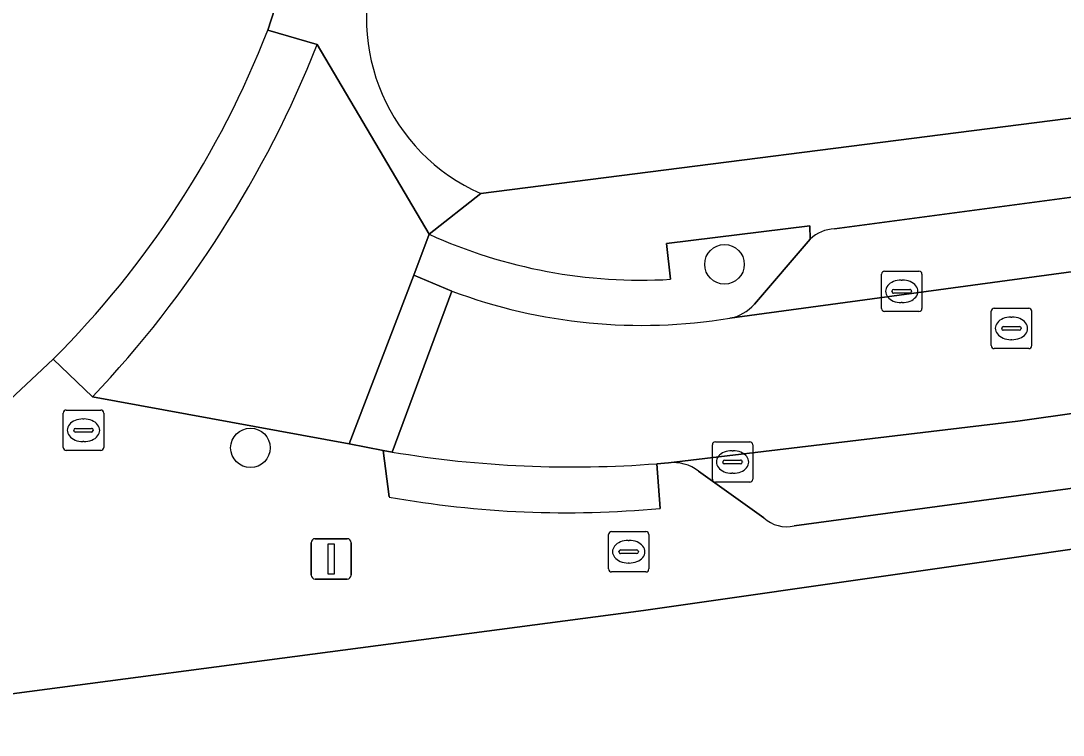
# Model space of a CAD drawing. Extents: x 163008 to 163854, y 382777 to 383982.
# Drawn here: x 163127.03 to 163152.84, y 383764.51 to 383782.19 of the extents above; entities that cross this region are included whole.
import ezdxf

# ---------------------------------------------------------------- set-up
doc = ezdxf.new("R2010")
doc.units = 0
for name, color, linetype in [('IMGEO_Boom', 7, 'Continuous'), ('IMGEO_Brandkraan', 7, 'Continuous'), ('IMGEO_Erf', 7, 'Continuous'), ('IMGEO_Kolk', 7, 'Continuous'), ('IMGEO_Lichtmast', 7, 'Continuous'), ('IMGEO_Parkeervlak_open', 7, 'Continuous'), ('IMGEO_Rijbaan_lokaal_gesloten', 7, 'Continuous'), ('IMGEO_Rijbaan_lokaal_open', 7, 'Continuous'), ('IMGEO_Rioolput', 7, 'Continuous'), ('IMGEO_Terreindeel_zand', 7, 'Continuous'), ('IMGEO_Voetpad_open', 7, 'Continuous')]:
    doc.layers.add(name, color=color, linetype=linetype)

msp = doc.modelspace()

# ---------------------------------------------------------------- linework, layer by layer
at = {"layer": 'IMGEO_Boom'}
for centre in [(163144.452, 383776.163), (163132.711, 383771.618)]:
    msp.add_circle(centre, 0.489, dxfattribs=at)
at = {"layer": 'IMGEO_Brandkraan'}
for p, q in [((163141.579, 383768.621), (163141.579, 383769.473)), ((163141.654, 383769.547), (163142.506, 383769.547)), ((163142.58, 383769.473), (163142.58, 383768.621)), ((163142.067, 383769.327), (163142.092, 383769.327)), ((163141.838, 383769.041), (163141.838, 383769.053)), ((163142.276, 383769.004), (163141.878, 383769.004)), ((163141.881, 383769.09), (163142.279, 383769.09)), ((163142.322, 383769.053), (163142.322, 383769.041)), ((163142.09, 383768.767), (163142.065, 383768.767)), ((163142.506, 383768.547), (163141.654, 383768.547))]:
    msp.add_line(p, q, dxfattribs=at)
for points in [[(163141.579, 383768.621), (163141.579, 383769.473)], [(163141.654, 383769.547), (163142.506, 383769.547)], [(163142.58, 383769.473), (163142.58, 383768.621)], [(163142.506, 383768.547), (163141.654, 383768.547)]]:
    msp.add_lwpolyline(points, dxfattribs=at)
for centre, radius, start, end in [((163141.656, 383769.471), 0.0765, 91.552, 178.448), ((163141.656, 383769.471), 0.0765, 91.552, 178.448), ((163142.504, 383769.471), 0.0765, 1.552, 88.448), ((163142.504, 383769.471), 0.0765, 1.552, 88.448), ((163141.878, 383769.05), 0.0403, 85.8775, 175.7526), ((163141.875, 383769.04), 0.0366, 178.938, 274.7102), ((163142.279, 383769.047), 0.043, 264.8664, 352.4533), ((163142.283, 383769.052), 0.0386, 1.7309, 96.639), ((163141.656, 383768.623), 0.0765, 181.552, 268.448), ((163141.656, 383768.623), 0.0765, 181.552, 268.448), ((163142.504, 383768.623), 0.0765, 271.552, 358.448), ((163142.504, 383768.623), 0.0765, 271.552, 358.448)]:
    msp.add_arc(centre, radius, start, end, dxfattribs=at)
for centre, major_axis, ratio, start_param, end_param in [((163142.066, 383769.047), (-0.387, 0.002), 0.722429, 4.712389, 7.853982), ((163142.091, 383769.047), (-0.39, 0.002), 0.717154, 1.570796, 4.712389)]:
    msp.add_ellipse(centre, major_axis=major_axis, ratio=ratio, start_param=start_param, end_param=end_param, dxfattribs=at)
at = {"layer": 'IMGEO_Erf'}
msp.add_lwpolyline([(163224.77, 383782.549), (163205.449, 383778.073), (163175.747, 383772.352), (163142.448, 383767.592), (163119.034, 383764.505)], dxfattribs=at)
at = {"layer": 'IMGEO_Kolk'}
for p, q in [((163148.341, 383775.068), (163148.341, 383775.92)), ((163148.416, 383775.994), (163149.268, 383775.994)), ((163149.342, 383775.92), (163149.342, 383775.068)), ((163148.829, 383775.774), (163148.854, 383775.774)), ((163148.6, 383775.488), (163148.6, 383775.5)), ((163149.038, 383775.451), (163148.64, 383775.451)), ((163148.643, 383775.537), (163149.041, 383775.537)), ((163149.084, 383775.5), (163149.084, 383775.488)), ((163148.852, 383775.214), (163148.827, 383775.214)), ((163149.268, 383774.994), (163148.416, 383774.994)), ((163144.226, 383771.769), (163145.078, 383771.769)), ((163144.151, 383770.843), (163144.151, 383771.695)), ((163144.639, 383771.549), (163144.664, 383771.549)), ((163145.152, 383771.695), (163145.152, 383770.843)), ((163144.41, 383771.263), (163144.41, 383771.275)), ((163144.453, 383771.312), (163144.851, 383771.312)), ((163144.894, 383771.275), (163144.894, 383771.263)), ((163144.848, 383771.226), (163144.45, 383771.226)), ((163144.662, 383770.989), (163144.637, 383770.989)), ((163145.078, 383770.769), (163144.226, 383770.769))]:
    msp.add_line(p, q, dxfattribs=at)
for points in [[(163148.341, 383775.068), (163148.341, 383775.92)], [(163148.416, 383775.994), (163149.268, 383775.994)], [(163149.342, 383775.92), (163149.342, 383775.068)], [(163149.268, 383774.994), (163148.416, 383774.994)], [(163144.226, 383771.769), (163145.078, 383771.769)], [(163144.151, 383770.843), (163144.151, 383771.695)], [(163145.152, 383771.695), (163145.152, 383770.843)], [(163145.078, 383770.769), (163144.226, 383770.769)]]:
    msp.add_lwpolyline(points, dxfattribs=at)
for centre, radius, start, end in [((163148.418, 383775.918), 0.0765, 91.552, 178.448), ((163148.418, 383775.918), 0.0765, 91.552, 178.448), ((163149.266, 383775.918), 0.0765, 1.552, 88.448), ((163149.266, 383775.918), 0.0765, 1.552, 88.448), ((163148.64, 383775.497), 0.0403, 85.8775, 175.7526), ((163148.637, 383775.487), 0.0366, 178.938, 274.7102), ((163149.041, 383775.494), 0.043, 264.8664, 352.4533), ((163149.045, 383775.499), 0.0386, 1.7309, 96.639), ((163148.418, 383775.07), 0.0765, 181.552, 268.448), ((163148.418, 383775.07), 0.0765, 181.552, 268.448), ((163149.266, 383775.07), 0.0765, 271.552, 358.448), ((163149.266, 383775.07), 0.0765, 271.552, 358.448), ((163144.228, 383771.693), 0.0765, 91.552, 178.448), ((163144.228, 383771.693), 0.0765, 91.552, 178.448), ((163145.076, 383771.693), 0.0765, 1.552, 88.448), ((163145.076, 383771.693), 0.0765, 1.552, 88.448), ((163144.45, 383771.272), 0.0403, 85.8775, 175.7526), ((163144.447, 383771.262), 0.0366, 178.938, 274.7102), ((163144.851, 383771.269), 0.043, 264.8664, 352.4533), ((163144.855, 383771.274), 0.0386, 1.7309, 96.639), ((163144.228, 383770.845), 0.0765, 181.552, 268.448), ((163144.228, 383770.845), 0.0765, 181.552, 268.448), ((163145.076, 383770.845), 0.0765, 271.552, 358.448), ((163145.076, 383770.845), 0.0765, 271.552, 358.448)]:
    msp.add_arc(centre, radius, start, end, dxfattribs=at)
for centre, major_axis, ratio, start_param, end_param in [((163148.828, 383775.494), (-0.387, 0.002), 0.722429, 4.712389, 7.853982), ((163148.853, 383775.494), (-0.39, 0.002), 0.717154, 1.570796, 4.712389), ((163144.638, 383771.269), (-0.387, 0.002), 0.722429, 4.712389, 7.853982), ((163144.663, 383771.269), (-0.39, 0.002), 0.717154, 1.570796, 4.712389)]:
    msp.add_ellipse(centre, major_axis=major_axis, ratio=ratio, start_param=start_param, end_param=end_param, dxfattribs=at)
at = {"layer": 'IMGEO_Lichtmast'}
for p, q in [((163134.217, 383768.47), (163134.217, 383769.27)), ((163134.217, 383769.27), (163134.217, 383768.47)), ((163134.317, 383769.37), (163135.107, 383769.37)), ((163135.107, 383769.37), (163134.317, 383769.37)), ((163135.207, 383769.27), (163135.207, 383768.47)), ((163135.207, 383768.47), (163135.207, 383769.27)), ((163135.107, 383768.37), (163134.317, 383768.37)), ((163134.317, 383768.37), (163135.107, 383768.37))]:
    msp.add_line(p, q, dxfattribs=at)
msp.add_lwpolyline([(163134.637, 383769.245), (163134.787, 383769.245), (163134.787, 383768.495), (163134.637, 383768.495), (163134.637, 383769.245)], dxfattribs=at)
for centre, start, end in [((163134.317, 383769.27), 90, 180), ((163134.317, 383769.27), 90, 180), ((163135.107, 383769.27), 0, 90), ((163135.107, 383769.27), 360, 90), ((163134.317, 383768.47), 180, 270), ((163134.317, 383768.47), 180, 270), ((163135.107, 383768.47), 270, 0), ((163135.107, 383768.47), 270, 0)]:
    msp.add_arc(centre, 0.1, start, end, dxfattribs=at)
at = {"layer": 'IMGEO_Parkeervlak_open'}
for points in [[(163166.018, 383779.71), (163156.09, 383778.229), (163147.178, 383777.038)], [(163144.581, 383774.828), (163160.452, 383776.987), (163168.382, 383778.185), (163168.782, 383778.246)], [(163146.573, 383776.789), (163145.192, 383775.177)], [(163163.042, 383773.891), (163151.716, 383772.283), (163143.063, 383771.251)], [(163146.177, 383769.692), (163161.134, 383771.71)], [(163143.811, 383771.043), (163145.428, 383769.888)]]:
    msp.add_lwpolyline(points, dxfattribs=at)
for centre, radius, start, end in [((163147.21, 383776.102), 0.937, 91.9353, 132.8059), ((163144.392, 383775.869), 1.058, 280.3093, 319.1603), ((163143.169, 383770.185), 1.071, 53.2169, 95.7033), ((163145.979, 383770.464), 0.797, 226.285, 284.3861)]:
    msp.add_arc(centre, radius, start, end, dxfattribs=at)
at = {"layer": 'IMGEO_Rijbaan_lokaal_gesloten'}
for points in [[(163133.142, 383781.963), (163134.009, 383784.656), (163134.705, 383787.199), (163140.456, 383807.668), (163146.333, 383828.404), (163148.967, 383836.844), (163154.646, 383851.944), (163162.118, 383868.591), (163167.391, 383880.325)], [(163117.608, 383766.884), (163118.406, 383767.583), (163122.591, 383770.095), (163126.624, 383772.688), (163127.825, 383773.811)]]:
    msp.add_lwpolyline(points, dxfattribs=at)
msp.add_arc((163111.043, 383790.567), 23.715, 315.045, 338.7276, dxfattribs=at)
at = {"layer": 'IMGEO_Rijbaan_lokaal_open'}
for points in [[(163128.804, 383772.885), (163135.156, 383771.715), (163136.755, 383775.898), (163137.139, 383776.91), (163134.363, 383781.603)], [(163142.777, 383771.227), (163143.063, 383771.251), (163151.716, 383772.283), (163163.042, 383773.891), (163163.44, 383773.948), (163168.936, 383774.807), (163168.382, 383778.185), (163160.452, 383776.987), (163144.581, 383774.828)], [(163137.701, 383775.502), (163136.223, 383771.515)]]:
    msp.add_lwpolyline(points, dxfattribs=at)
msp.add_lwpolyline([(163136.003, 383771.552), (163136.223, 383771.515), (163137.701, 383775.502), (163136.755, 383775.898), (163135.156, 383771.715)], close=True, dxfattribs=at)
for centre, radius, start, end in [((163108.928, 383791.69), 27.363, 316.5859, 338.3672), ((163142.407, 383788.089), 13.438, 249.4996, 279.3101), ((163140.675, 383798.117), 26.972, 260.4985, 274.4692)]:
    msp.add_arc(centre, radius, start, end, dxfattribs=at)
at = {"layer": 'IMGEO_Rioolput'}
for p, q in [((163151.058, 383774.151), (163151.058, 383775.003)), ((163151.133, 383775.077), (163151.985, 383775.077)), ((163151.546, 383774.857), (163151.571, 383774.857)), ((163152.059, 383775.003), (163152.059, 383774.151)), ((163151.36, 383774.62), (163151.758, 383774.62)), ((163151.317, 383774.571), (163151.317, 383774.583)), ((163151.755, 383774.534), (163151.357, 383774.534)), ((163151.801, 383774.583), (163151.801, 383774.571)), ((163151.985, 383774.077), (163151.133, 383774.077)), ((163151.569, 383774.297), (163151.544, 383774.297)), ((163128.152, 383772.554), (163129.004, 383772.554)), ((163128.077, 383771.628), (163128.077, 383772.48)), ((163128.565, 383772.334), (163128.59, 383772.334)), ((163129.078, 383772.48), (163129.078, 383771.628)), ((163128.336, 383772.048), (163128.336, 383772.06)), ((163128.774, 383772.011), (163128.376, 383772.011)), ((163128.379, 383772.097), (163128.777, 383772.097)), ((163128.82, 383772.06), (163128.82, 383772.048)), ((163128.588, 383771.774), (163128.563, 383771.774)), ((163129.004, 383771.554), (163128.152, 383771.554))]:
    msp.add_line(p, q, dxfattribs=at)
for points in [[(163151.058, 383774.151), (163151.058, 383775.003)], [(163151.133, 383775.077), (163151.985, 383775.077)], [(163152.059, 383775.003), (163152.059, 383774.151)], [(163151.985, 383774.077), (163151.133, 383774.077)], [(163128.152, 383772.554), (163129.004, 383772.554)], [(163128.077, 383771.628), (163128.077, 383772.48)], [(163129.078, 383772.48), (163129.078, 383771.628)], [(163129.004, 383771.554), (163128.152, 383771.554)]]:
    msp.add_lwpolyline(points, dxfattribs=at)
for centre, radius, start, end in [((163151.135, 383775.001), 0.0765, 91.552, 178.448), ((163151.135, 383775.001), 0.0765, 91.552, 178.448), ((163151.983, 383775.001), 0.0765, 1.552, 88.448), ((163151.983, 383775.001), 0.0765, 1.552, 88.448), ((163151.357, 383774.58), 0.0403, 85.8775, 175.7526), ((163151.762, 383774.582), 0.0386, 1.7309, 96.639), ((163151.354, 383774.57), 0.0366, 178.938, 274.7102), ((163151.758, 383774.577), 0.043, 264.8664, 352.4533), ((163151.135, 383774.153), 0.0765, 181.552, 268.448), ((163151.135, 383774.153), 0.0765, 181.552, 268.448), ((163151.983, 383774.153), 0.0765, 271.552, 358.448), ((163151.983, 383774.153), 0.0765, 271.552, 358.448), ((163128.154, 383772.478), 0.0765, 91.552, 178.448), ((163128.154, 383772.478), 0.0765, 91.552, 178.448), ((163129.002, 383772.478), 0.0765, 1.552, 88.448), ((163129.002, 383772.478), 0.0765, 1.552, 88.448), ((163128.376, 383772.057), 0.0403, 85.8775, 175.7526), ((163128.373, 383772.047), 0.0366, 178.938, 274.7102), ((163128.777, 383772.054), 0.043, 264.8664, 352.4533), ((163128.781, 383772.059), 0.0386, 1.7309, 96.639), ((163128.154, 383771.63), 0.0765, 181.552, 268.448), ((163128.154, 383771.63), 0.0765, 181.552, 268.448), ((163129.002, 383771.63), 0.0765, 271.552, 358.448), ((163129.002, 383771.63), 0.0765, 271.552, 358.448)]:
    msp.add_arc(centre, radius, start, end, dxfattribs=at)
for centre, major_axis, ratio, start_param, end_param in [((163151.545, 383774.577), (-0.387, 0.002), 0.722429, 4.712389, 7.853982), ((163151.57, 383774.577), (-0.39, 0.002), 0.717154, 1.570796, 4.712389), ((163128.564, 383772.054), (-0.387, 0.002), 0.722429, 4.712389, 7.853982), ((163128.589, 383772.054), (-0.39, 0.002), 0.717154, 1.570796, 4.712389)]:
    msp.add_ellipse(centre, major_axis=major_axis, ratio=ratio, start_param=start_param, end_param=end_param, dxfattribs=at)
at = {"layer": 'IMGEO_Terreindeel_zand'}
msp.add_lwpolyline([(163138.415, 383777.914), (163153.288, 383779.812), (163168.413, 383782.104), (163185.721, 383785.063), (163199.832, 383787.879), (163215.661, 383791.514)], dxfattribs=at)
msp.add_arc((163140.338, 383782.259), 4.751, 160.5188, 246.1231, dxfattribs=at)
at = {"layer": 'IMGEO_Voetpad_open'}
for points in [[(163313.077, 383823.136), (163307.41, 383820.781), (163311.763, 383852.932), (163309.58, 383853.577), (163307.88, 383841.027), (163307.678, 383841.033), (163304.716, 383819.66), (163285.941, 383812.346), (163278.241, 383809.565), (163274.697, 383808.286), (163273.465, 383807.841), (163257.671, 383802.78), (163243.046, 383798.554), (163241.06, 383797.98), (163237, 383796.921), (163225.435, 383793.906), (163215.661, 383791.514), (163199.832, 383787.879), (163185.721, 383785.063), (163168.413, 383782.104), (163153.288, 383779.812), (163138.415, 383777.914), (163137.139, 383776.91)], [(163140.456, 383807.668), (163134.705, 383787.199), (163134.009, 383784.656), (163133.142, 383781.963), (163134.363, 383781.603), (163137.139, 383776.91), (163138.415, 383777.914)], [(163134.363, 383781.603), (163133.142, 383781.963)], [(163147.178, 383777.038), (163156.09, 383778.229), (163166.018, 383779.71)], [(163137.139, 383776.91), (163136.755, 383775.898), (163137.701, 383775.502)], [(163145.192, 383775.177), (163146.573, 383776.789), (163146.565, 383777.119), (163143.019, 383776.677), (163143.115, 383775.793)], [(163143.115, 383775.793), (163143.019, 383776.677), (163146.565, 383777.119), (163146.573, 383776.789)], [(163181.858, 383775.328), (163181.206, 383775.768), (163175.316, 383774.73), (163175.476, 383773.775), (163166.426, 383772.493), (163166.107, 383772.488), (163166.158, 383772.296), (163161.352, 383771.6), (163161.343, 383771.771), (163161.134, 383771.71), (163146.177, 383769.692)], [(163136.148, 383770.402), (163136.003, 383771.552), (163135.156, 383771.715), (163128.804, 383772.885), (163127.825, 383773.811), (163126.624, 383772.688), (163122.591, 383770.095), (163118.406, 383767.583), (163117.608, 383766.884)], [(163127.825, 383773.811), (163128.804, 383772.885)], [(163119.034, 383764.505), (163142.448, 383767.592), (163175.747, 383772.352)], [(163136.223, 383771.515), (163136.003, 383771.552), (163136.148, 383770.402)], [(163143.063, 383771.251), (163142.777, 383771.227), (163142.855, 383770.121)], [(163142.855, 383770.121), (163142.777, 383771.227)], [(163145.428, 383769.888), (163143.811, 383771.043)]]:
    msp.add_lwpolyline(points, dxfattribs=at)
for centre, radius, start, end in [((163140.338, 383782.259), 4.751, 160.5188, 246.1231), ((163111.043, 383790.567), 23.715, 315.045, 338.7276), ((163108.928, 383791.69), 27.363, 316.5859, 338.3672), ((163142.388, 383788.45), 12.678, 245.5401, 273.2854), ((163142.388, 383788.45), 12.678, 245.5401, 273.2854), ((163147.21, 383776.102), 0.937, 91.9353, 132.8059), ((163142.407, 383788.089), 13.438, 249.4996, 279.3101), ((163144.392, 383775.869), 1.058, 280.3093, 319.1603), ((163140.675, 383798.117), 26.972, 260.4985, 274.4692), ((163143.169, 383770.185), 1.071, 53.2169, 95.7033), ((163140.528, 383794.756), 24.745, 259.8051, 275.3968), ((163140.528, 383794.756), 24.745, 259.8051, 275.3968), ((163145.979, 383770.464), 0.797, 226.285, 284.3861)]:
    msp.add_arc(centre, radius, start, end, dxfattribs=at)

doc.saveas('drawing.dxf')
